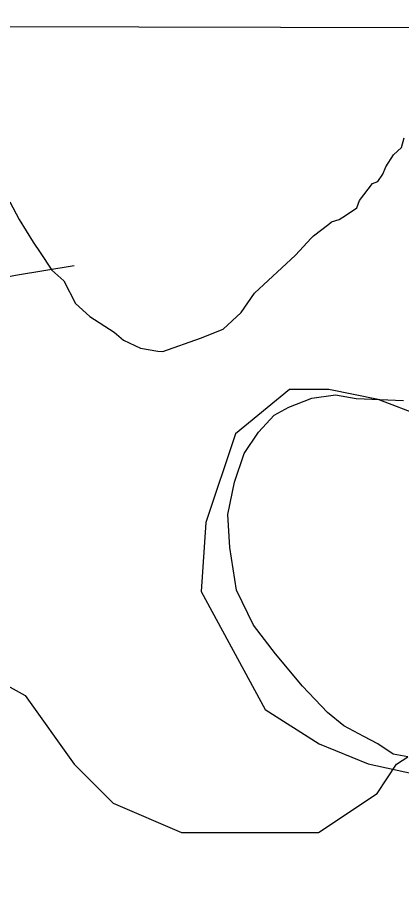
# Model space of a CAD drawing. Extents: x 3177185 to 3215018, y 812988 to 838321.
# Drawn here: x 3184994 to 3185344, y 835794 to 836586 of the extents above; entities that cross this region are included whole.
import ezdxf

# ---------------------------------------------------------------- set-up
doc = ezdxf.new("R2010")
doc.units = 0
for name, color, linetype in [('V-GRID-FRAM', 7, 'Continuous'), ('V-SITE-VEGE', 7, 'Continuous'), ('V-TOPO-SHOR', 7, 'Continuous')]:
    doc.layers.add(name, color=color, linetype=linetype)

msp = doc.modelspace()

# ---------------------------------------------------------------- linework, layer by layer
at = {"layer": 'V-GRID-FRAM'}
msp.add_lwpolyline([(3181402.42, 836586.07), (3212801.61, 836513), (3212767.22, 818326.14), (3181352.16, 818399.25), (3181402.42, 836586.07)], dxfattribs=at)
at = {"layer": 'V-SITE-VEGE'}
for p, q in [((3185343.48, 836467.46), (3185346.09, 836476.4)), ((3185329.25, 836449.95), (3185336.45, 836460.96)), ((3185336.45, 836460.96), (3185343.48, 836467.46)), ((3185326.73, 836443.27), (3185329.25, 836449.95)), ((3185317.35, 836434.6), (3185321.95, 836436.68)), ((3185321.95, 836436.68), (3185326.73, 836443.27)), ((3185305.47, 836419.25), (3185317.35, 836434.6)), ((3184986.95, 836418.09), (3184995.36, 836401.95)), ((3185302.95, 836412.57), (3185305.47, 836419.25)), ((3185286.72, 836401.91), (3185293.66, 836406.16)), ((3185293.66, 836406.16), (3185302.95, 836412.57)), ((3184995.36, 836401.95), (3185008.1, 836381.13)), ((3185263.56, 836387), (3185277.52, 836397.75)), ((3185277.52, 836397.75), (3185279.87, 836399.92)), ((3185279.87, 836399.92), (3185286.72, 836401.91)), ((3185008.1, 836381.13), (3185014.52, 836371.85)), ((3185247.06, 836369.57), (3185261.21, 836384.83)), ((3185261.21, 836384.83), (3185263.56, 836387)), ((3185014.52, 836371.85), (3185025.18, 836355.62)), ((3185209.58, 836334.89), (3185247.06, 836369.57)), ((3185025.18, 836355.62), (3185036.1, 836346.16)), ((3185036.1, 836346.16), (3185046.59, 836325.42)), ((3185197.6, 836317.29), (3185209.58, 836334.89)), ((3185046.59, 836325.42), (3185059.68, 836313.62)), ((3185059.68, 836313.62), (3185081.71, 836299.21)), ((3185181.2, 836302.12), (3185197.6, 836317.29)), ((3185160.55, 836293.89), (3185181.2, 836302.12)), ((3185081.71, 836299.21), (3185090.46, 836292.1)), ((3185090.46, 836292.1), (3185105.99, 836284.71)), ((3185126.2, 836281.67), (3185160.55, 836293.89)), ((3185105.99, 836284.71), (3185121.69, 836281.85)), ((3185121.69, 836281.85), (3185126.2, 836281.67)), ((3185241.68, 836246.88), (3185192.4, 836206.53)), ((3185277.52, 836246.88), (3185241.68, 836246.88)), ((3185322.33, 836237.91), (3185277.52, 836246.88)), ((3185380.31, 836215.87), (3185322.33, 836237.91)), ((3185192.4, 836206.53), (3185165.52, 836125.82)), ((3185165.52, 836125.82), (3185161.03, 836063.04)), ((3185161.03, 836063.04), (3185219.28, 835955.44)), ((3185219.28, 835955.44), (3185268.56, 835924.05)), ((3185268.56, 835924.05), (3185313.36, 835906.11)), ((3185313.36, 835906.11), (3185353.69, 835897.14))]:
    msp.add_line(p, q, dxfattribs=at)
at = {"layer": 'V-TOPO-SHOR'}
for points in [[(3183709.32, 836244.19), (3183834.01, 836262), (3183896.36, 836226.37), (3183923.08, 836199.65), (3183994.33, 836164.03), (3184056.67, 836164.03), (3184136.83, 836164.03), (3184243.71, 836137.31), (3184306.05, 836092.78), (3184341.68, 836057.15), (3184377.31, 836012.62), (3184430.74, 835985.9), (3184493.09, 835968.09), (3184599.97, 836030.43), (3184662.31, 836092.78), (3184733.56, 836190.75), (3184787, 836253.09), (3184840.44, 836288.72), (3184884.97, 836315.44), (3184947.32, 836342.16), (3184991.85, 836351.06), (3185045.29, 836359.97)], [(3185349.33, 835912.25), (3185336.13, 835914.79), (3185322, 835924.13), (3185309.19, 835930.74), (3185291, 835940.47), (3185276.22, 835952.88), (3185253.46, 835976.58), (3185228.72, 836006.07), (3185208.7, 836032.45), (3185193.16, 836064.2), (3185187.21, 836102.96), (3185185.56, 836133.18), (3185191.36, 836162.62), (3185200.17, 836188.63), (3185213.31, 836208.14), (3185227.76, 836223.57), (3185241.09, 836230.86), (3185261.89, 836239.08), (3185283.64, 836242.19), (3185302.26, 836238.9), (3185345.33, 836237)], [(3184341.68, 836057.15), (3184341.68, 835976.99), (3184377.31, 835923.55), (3184412.93, 835879.02), (3184493.09, 835852.3), (3184599.97, 835843.4), (3184689.03, 835861.21), (3184804.82, 835959.18), (3184858.25, 836003.71), (3184920.6, 836012.62), (3185000.76, 835968.09), (3185045.29, 835905.74), (3185080.92, 835870.12), (3185143.26, 835843.4), (3185267.95, 835843.4), (3185321.39, 835879.02), (3185339.2, 835905.74), (3185349.33, 835912.25)]]:
    msp.add_lwpolyline(points, dxfattribs=at)

doc.saveas('drawing.dxf')
